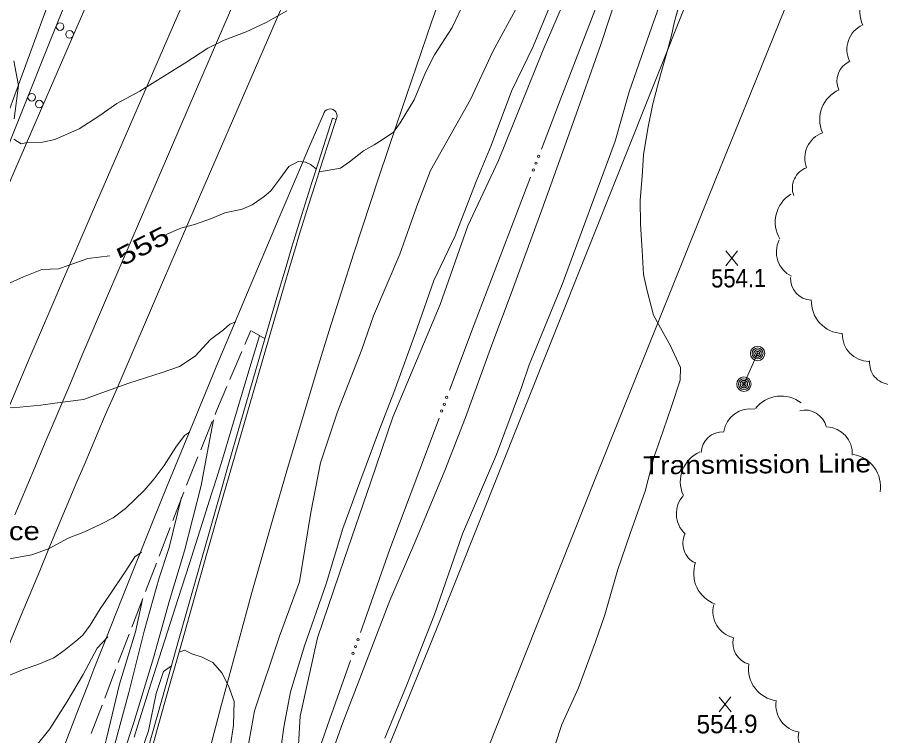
# Model space of a CAD drawing. Extents: x 2361284 to 2366480, y 6976556 to 6985346.
# Drawn here: x 2365368 to 2365594.8, y 6981074 to 6981262.9 of the extents above; entities that cross this region are included whole.
import ezdxf
from ezdxf.enums import TextEntityAlignment as Align

# ---------------------------------------------------------------- set-up
doc = ezdxf.new("R2010")
doc.units = 0
doc.header["$LTSCALE"] = 1.9
for name, color, linetype, lineweight in [('12', 7, 'Continuous', 13), ('13', 7, 'Continuous', 13), ('14', 7, 'Continuous', 13), ('16', 7, 'Continuous', 13), ('17', 7, 'Continuous', 13), ('21', 7, 'Continuous', 13), ('3', 7, 'Continuous', 13), ('4', 7, 'Continuous', 13), ('5', 7, 'Continuous', 13), ('6', 7, 'Continuous', 13)]:
    doc.layers.add(name, color=color, linetype=linetype, lineweight=lineweight)

msp = doc.modelspace()

# ---------------------------------------------------------------- linework, layer by layer
at = {"layer": '12'}
for p, q in [((2365557.272, 6981197.643), (2365554.155, 6981201.494)), ((2365554.192, 6981197.614), (2365557.235, 6981201.523)), ((2365555.517, 6981080.329), (2365552.4, 6981084.18)), ((2365552.437, 6981080.3), (2365555.48, 6981084.209))]:
    msp.add_line(p, q, dxfattribs=at)
for points in [[(2365485.511, 6981267.112), (2365482.236, 6981260.25), (2365477.644, 6981253.076), (2365475.269, 6981248.454), (2365472.306, 6981241.236), (2365468.614, 6981235.149), (2365466.807, 6981232.722), (2365463.866, 6981230.724), (2365461.788, 6981229.424), (2365458.974, 6981227.787), (2365455.251, 6981224.912), (2365452.937, 6981223.25), (2365447.405, 6981222.287)], [(2365446.628, 6981223.04), (2365445.692, 6981223.711), (2365445.027, 6981224.234), (2365443.701, 6981224.842), (2365441.759, 6981225.003), (2365439.322, 6981223.71), (2365436.706, 6981220.096), (2365434.632, 6981217.315), (2365432.816, 6981215.808), (2365429.697, 6981213.618), (2365427.057, 6981212.473), (2365422.546, 6981211.5), (2365418.991, 6981210.046), (2365414.825, 6981208.547), (2365410.924, 6981207.509), (2365407.081, 6981205.783)], [(2365392.323, 6981200.242), (2365386.559, 6981199.517), (2365381.395, 6981197.708), (2365378.794, 6981196.803), (2365374.415, 6981196.601), (2365369.643, 6981194.725), (2365364.546, 6981192.368)], [(2365410.554, 6981096), (2365411.88, 6981096.522), (2365413.859, 6981095.541), (2365416.607, 6981094.657), (2365419.381, 6981093.284), (2365421.737, 6981090.546), (2365423.498, 6981087.133), (2365424.987, 6981083.046), (2365424.767, 6981076.784), (2365424.047, 6981071.547), (2365423.517, 6981064.112), (2365422.433, 6981055.16), (2365420.762, 6981047.905), (2365419.406, 6981042.222), (2365417.547, 6981035.793), (2365414.946, 6981026.417), (2365411.964, 6981014.049), (2365409.192, 6981004.702), (2365408.934, 6981003.479)], [(2365381.822, 6981001.311), (2365383.549, 6981006.908), (2365385.92, 6981017.431), (2365388.627, 6981028.277), (2365391.072, 6981037.231), (2365393.744, 6981047.538), (2365397.646, 6981060.985), (2365400.047, 6981068.219), (2365402.49, 6981075.332), (2365404.447, 6981085.11), (2365406.382, 6981090.88), (2365408.549, 6981092.381)]]:
    msp.add_lwpolyline(points, dxfattribs=at)
at = {"layer": '13'}
for points in [[(2365441.42, 6981063.992), (2365442.306, 6981079.121), (2365446.86, 6981099.755), (2365453.875, 6981120.333), (2365460.901, 6981140.771), (2365466.649, 6981157.817), (2365479.098, 6981187.447), (2365486.392, 6981208.117), (2365494.419, 6981225.244), (2365506.173, 6981254.347), (2365516.035, 6981277.323), (2365528.446, 6981307.942), (2365548.233, 6981352.453), (2365555.552, 6981373.693), (2365558.131, 6981380.059), (2365559.008, 6981381.417), (2365559.882, 6981384.106)], [(2365464.532, 6981073.342), (2365470.319, 6981087.358), (2365477.634, 6981105.918), (2365484.922, 6981127.108), (2365493.864, 6981147.944), (2365500.488, 6981165.609), (2365502.461, 6981171.587), (2365511.15, 6981192.652), (2365525.073, 6981230.356), (2365528.78, 6981243.363), (2365534.717, 6981260.419), (2365541.602, 6981280.015), (2365551.371, 6981312.751), (2365558.248, 6981331.028), (2365567.864, 6981364.02), (2365571.125, 6981376.532), (2365571.777, 6981378.519), (2365572.127, 6981380.562)], [(2365501.714, 6981270.166), (2365492.927, 6981253.921), (2365487.036, 6981241.306), (2365476.534, 6981222.674), (2365472.982, 6981213.3), (2365468.462, 6981200.616), (2365461.566, 6981184.41), (2365458.54, 6981175.591), (2365452.145, 6981159.209), (2365447.643, 6981145.745), (2365445.127, 6981132.701), (2365442.1, 6981114.451), (2365436.886, 6981100.2), (2365430.352, 6981080.557), (2365427.661, 6981065.841)], [(2365526.081, 6981270.528), (2365521.331, 6981255.821), (2365515.39, 6981238.954), (2365511.317, 6981227.665), (2365505.783, 6981212.282), (2365497.469, 6981189.641), (2365492.71, 6981176.816), (2365485.752, 6981157.659), (2365480.284, 6981143.745), (2365472.707, 6981125.462), (2365465.858, 6981109.576), (2365458.871, 6981091.299), (2365453.455, 6981077.197), (2365449.246, 6981065.516)], [(2365542.425, 6981268.163), (2365540.558, 6981261.444), (2365539.85, 6981258.118), (2365538.709, 6981253.906), (2365537.007, 6981247.831), (2365534.929, 6981240.16), (2365533.671, 6981233.708), (2365532.527, 6981226.806), (2365532.182, 6981221.034), (2365531.631, 6981214.887), (2365531.691, 6981208.498), (2365532.137, 6981201.642), (2365532.507, 6981195.284), (2365533.384, 6981191.333), (2365535.177, 6981184.63), (2365538.363, 6981178.77), (2365539.523, 6981176.711), (2365542.2, 6981170.835), (2365542.14, 6981167.517), (2365540.005, 6981160.815), (2365537.677, 6981154.222), (2365535.223, 6981147.188), (2365532.989, 6981138.316), (2365528.974, 6981127.187), (2365525.657, 6981117.435), (2365522.317, 6981105.813), (2365519.895, 6981098.66), (2365515.458, 6981086.647), (2365511.07, 6981076.975), (2365507.571, 6981066.301)], [(2365508.344, 6981266.899), (2365503.495, 6981255.292), (2365497.867, 6981243.539), (2365492.521, 6981229.226), (2365488.512, 6981219.719), (2365483.007, 6981205.465), (2365477.398, 6981193.71), (2365472.95, 6981180.898), (2365466.918, 6981164.31), (2365462.954, 6981154.092), (2365458.032, 6981140.663), (2365453.517, 6981128.53), (2365449.155, 6981113.988), (2365443.47, 6981097.653), (2365439.805, 6981085.587), (2365438.053, 6981076.27), (2365436.18, 6981062.911)], [(2365438.792, 6981264.648), (2365433.421, 6981261.606), (2365428.084, 6981259.085), (2365422.314, 6981256.89), (2365418.015, 6981254.809), (2365411.972, 6981250.871), (2365400.17, 6981243.52), (2365394.171, 6981240.262), (2365389.443, 6981236.937), (2365384.214, 6981233.567), (2365377.85, 6981230.836), (2365374.607, 6981230.085), (2365370.168, 6981229.933), (2365369.011, 6981229.682), (2365367.049, 6981230.913)], [(2365367.158, 6981236.215), (2365368.285, 6981244.957), (2365367.053, 6981251.464)], [(2365425.408, 6981182.876), (2365423.844, 6981182.281), (2365422.178, 6981180.765), (2365418.743, 6981178.192), (2365414.705, 6981173.783), (2365410.591, 6981171.084), (2365406.024, 6981169.5), (2365397.281, 6981166.687), (2365391.451, 6981164.662), (2365385.402, 6981162.425), (2365377.84, 6981161.443), (2365374.214, 6981160.968), (2365366.79, 6981160.278), (2365362.119, 6981160.393), (2365357.75, 6981160.222), (2365354.477, 6981159.511), (2365350.835, 6981157.606), (2365349.352, 6981156.902)], [(2365398.689, 6981073.594), (2365399.685, 6981076.816), (2365403.202, 6981087.922), (2365410.28, 6981110.118), (2365413.21, 6981119.278), (2365417.117, 6981131.492), (2365419.059, 6981137.603), (2365419.635, 6981139.434), (2365420.77, 6981143.1), (2365421.887, 6981146.772), (2365424.101, 6981154.122), (2365429.129, 6981170.84), (2365431.624, 6981179.205)], [(2365367.179, 6980971.17), (2365368.073, 6980974.908), (2365369.914, 6980982.107), (2365371.655, 6980987.324), (2365375.409, 6980998.44), (2365378.678, 6981009.092), (2365382.771, 6981021.402), (2365387.812, 6981041.5), (2365393.829, 6981062.828), (2365398.599, 6981077.495), (2365403.737, 6981094.495), (2365408.016, 6981109.546), (2365411.931, 6981122.614), (2365416.328, 6981139.807), (2365417.878, 6981148.292), (2365419.574, 6981157.069)], [(2365413.225, 6981153.849), (2365411.913, 6981152.946), (2365409.672, 6981149.894), (2365406.597, 6981145.064), (2365403.93, 6981141.539), (2365401.359, 6981138.494), (2365396.444, 6981133.788), (2365393.188, 6981131.317), (2365389.933, 6981129.685), (2365385.662, 6981127.665), (2365381.347, 6981125.964), (2365376.393, 6981123.266), (2365371.829, 6981121.573), (2365366.398, 6981120.591), (2365360.481, 6981119.145), (2365353.43, 6981118.138), (2365348.484, 6981117.691), (2365342.563, 6981116.764), (2365337.973, 6981116.701), (2365333.887, 6981117.312)], [(2365365.028, 6980972.389), (2365365.871, 6980975.229), (2365368.854, 6980985.317), (2365371.851, 6980997.205), (2365375.67, 6981009.983), (2365378.792, 6981020.244), (2365382.642, 6981032.901), (2365388.028, 6981051.334), (2365393.624, 6981071.778), (2365397.294, 6981085.382), (2365401.341, 6981101.473), (2365405.298, 6981115.501), (2365407.923, 6981123.466), (2365411.177, 6981136.709)], [(2365400.623, 6981122.247), (2365398.844, 6981121.09), (2365396.302, 6981117.075), (2365392.222, 6981110.946), (2365389.745, 6981107.423), (2365387.126, 6981103.067), (2365385.181, 6981100.469), (2365383.405, 6981098.842), (2365380.348, 6981096.403), (2365377.596, 6981094.526), (2365373.383, 6981092.706), (2365369.774, 6981091.532), (2365364.576, 6981089.292), (2365359.54, 6981086.694), (2365354.541, 6981085.446), (2365349.058, 6981084.704), (2365344.858, 6981084.724), (2365341.699, 6981084.534), (2365336.188, 6981084.681), (2365330.993, 6981084.132), (2365326.702, 6981084.191), (2365320.388, 6981084.571)], [(2365361.848, 6980973.249), (2365364.673, 6980982.387), (2365367.695, 6980994.677), (2365373.062, 6981008.718), (2365378.078, 6981025.907), (2365381.851, 6981037.193), (2365385.483, 6981049.749), (2365388.926, 6981063.132), (2365391.389, 6981073.297), (2365394.823, 6981087.61), (2365399.072, 6981101.311), (2365400.911, 6981109.869)], [(2365391.785, 6981100.042), (2365389.013, 6981097.065), (2365385.269, 6981090.119), (2365381.096, 6981082.988), (2365376.534, 6981075.806), (2365372.58, 6981070.888), (2365367.291, 6981064.477), (2365362.38, 6981061.389), (2365357.991, 6981059.237), (2365352.623, 6981056.826), (2365348.595, 6981055.538), (2365342.567, 6981054.281), (2365337.153, 6981053.659), (2365331.326, 6981053.334), (2365324.601, 6981053.79), (2365316.56, 6981053.753), (2365310.867, 6981054.039), (2365308.114, 6981054.473)]]:
    msp.add_lwpolyline(points, dxfattribs=at)
at = {"layer": '14'}
for points in [[(2365474.33, 6981411.303), (2365463.201, 6981385.493), (2365457.624, 6981372.593), (2365449.239, 6981353.252), (2365439.114, 6981329.978), (2365425.597, 6981298.952), (2365418.843, 6981283.438), (2365408.436, 6981259.494), (2365401.507, 6981243.528), (2365387.664, 6981211.588), (2365382.818, 6981200.372), (2365380.403, 6981194.76), (2365376.792, 6981186.338), (2365371.403, 6981173.694), (2365366.052, 6981161.033)], [(2365367.388, 6981132.112), (2365372.16, 6981143.514), (2365375.353, 6981151.111), (2365381.763, 6981166.294), (2365384.98, 6981173.88), (2365391.435, 6981189.044), (2365397.917, 6981204.196), (2365402.251, 6981214.291), (2365410.948, 6981234.471), (2365422.278, 6981260.65), (2365437.395, 6981295.55), (2365444.933, 6981313.009), (2365461.547, 6981351.578), (2365485.401, 6981407.019)], [(2365496.735, 6981402.556), (2365486.272, 6981378.298), (2365481.029, 6981366.174), (2365459.03, 6981315.433), (2365431.435, 6981251.656), (2365414.755, 6981213.072), (2365406.423, 6981193.776), (2365393.938, 6981164.826), (2365391.122, 6981158.275), (2365389.253, 6981153.904), (2365385.529, 6981145.156), (2365383.676, 6981140.779), (2365379.984, 6981132.018), (2365376.312, 6981123.248), (2365373.875, 6981117.397), (2365369.024, 6981105.686), (2365363.603, 6981092.495)]]:
    msp.add_lwpolyline(points, dxfattribs=at)
at = {"layer": '16'}
for centre, radius, start, end in [((2365597.878, 6981264.547), 8.556, 115.33617, 205.33617), ((2365593.095, 6981254.461), 7.134, 115.2534, 205.2534), ((2365589.034, 6981246.146), 5.701, 113.87183, 203.87183), ((2365587.379, 6981236.025), 8.556, 113.60321, 203.60321), ((2365582.044, 6981225.895), 7.134, 110.38364, 200.38364), ((2365577.333, 6981218.039), 5.701, 110.33578, 200.33578), ((2365575.684, 6981209.099), 8.556, 121.38716, 211.38716), ((2365574.562, 6981201.234), 7.134, 153.84363, 243.84363), ((2365576.831, 6981194.253), 5.701, 177.58059, 267.58059), ((2365585.157, 6981188.309), 8.556, 177.58059, 267.58059), ((2365591.886, 6981179.575), 7.134, 178.87293, 268.87293), ((2365597.612, 6981172.061), 5.701, 174.79861, 264.79861), ((2365568.684, 6981154.773), 8.556, 52.02131, 142.02131), ((2365560.629, 6981152.859), 7.134, 80.53515, 170.53515), ((2365574.975, 6981153.95), 5.701, 13.85784, 103.85784), ((2365580.258, 6981148.146), 7.134, 357.00117, 87.00117), ((2365553.378, 6981148.23), 5.701, 87.32925, 177.32925), ((2365550.748, 6981140.788), 8.556, 113.64406, 203.64406), ((2365586.226, 6981139.503), 8.556, 350.73686, 80.73686), ((2365548.281, 6981132.362), 7.134, 137.13448, 227.13448), ((2365548.553, 6981124.575), 5.701, 154.19042, 244.19042), ((2365554.254, 6981116.692), 8.556, 160.30604, 250.30604), ((2365557.901, 6981106.68), 7.134, 165.82195, 255.82195), ((2365561.698, 6981098.348), 5.701, 165.82195, 255.82195), ((2365568.642, 6981091.656), 8.556, 172.19064, 262.19064), ((2365574.45, 6981082.039), 7.134, 171.35842, 261.35842), ((2365578.868, 6981073.672), 5.701, 167.51558, 257.51558)]:
    msp.add_arc(centre, radius, start, end, dxfattribs=at)
at = {"layer": '17'}
for points in [[(2365440.845, 6981418.935), (2365431.744, 6981395.907), (2365422.651, 6981372.879), (2365406.56, 6981331.986), (2365390.489, 6981291.09), (2365376.497, 6981256.334), (2365362.548, 6981221.57), (2365354.925, 6981201.827), (2365347.433, 6981182.035), (2365342.809, 6981169.739), (2365338.215, 6981157.436)], [(2365338.215, 6981157.436), (2365344.471, 6981170.665), (2365350.504, 6981183.994), (2365361.141, 6981208.526), (2365371.779, 6981233.058), (2365383.386, 6981259.73), (2365394.972, 6981286.402), (2365409.645, 6981320.993), (2365424.236, 6981355.615), (2365437.169, 6981385.909), (2365450.161, 6981416.174)]]:
    msp.add_lwpolyline(points, dxfattribs=at)
for centre in [(2365379.244, 6981260.478), (2365381.741, 6981258.451), (2365371.791, 6981241.92), (2365373.758, 6981240.112)]:
    msp.add_circle(centre, 1, dxfattribs=at)
at = {"layer": '21'}
for points in [[(2365527.271, 6981284.229), (2365526.939, 6981283.376), (2365510.609, 6981241.1), (2365505.681, 6981228.251)], [(2365502.872, 6981220.935), (2365488.009, 6981182.161), (2365481.533, 6981164.859)], [(2365478.793, 6981157.512), (2365465.9, 6981123.037), (2365458.167, 6981101.173)], [(2365455.558, 6981093.778), (2365450.133, 6981078.425), (2365435.705, 6981037.155)]]:
    msp.add_lwpolyline(points, dxfattribs=at)
for centre in [(2365504.274, 6981224.579), (2365504.962, 6981226.371), (2365503.586, 6981222.786), (2365480.83, 6981162.968), (2365480.157, 6981161.17), (2365479.485, 6981159.372), (2365456.857, 6981097.459), (2365457.497, 6981099.269), (2365456.217, 6981095.649)]:
    msp.add_circle(centre, 0.3, dxfattribs=at)
at = {"layer": '3'}
msp.add_line((2365450.82, 6981236.39), (2365451.734, 6981236.089), dxfattribs=at)
for points in [[(2365433.46, 6981421.625), (2365424.951, 6981399.961), (2365420.779, 6981389.099), (2365414.683, 6981372.744), (2365395.908, 6981320.553), (2365377.709, 6981270.897), (2365362.727, 6981230.132), (2365360.536, 6981224.043), (2365356.343, 6981211.799), (2365352.349, 6981199.487), (2365344.702, 6981174.748)], [(2365527.801, 6981393.61), (2365520.013, 6981375.544), (2365516.196, 6981366.484), (2365510.588, 6981352.847), (2365505.145, 6981339.142), (2365502.493, 6981332.258), (2365494.657, 6981311.407), (2365490.812, 6981300.959), (2365485.135, 6981285.254), (2365476.823, 6981261.618), (2365467.593, 6981234.672), (2365463.057, 6981221.176), (2365456.386, 6981200.889), (2365449.91, 6981180.535), (2365446.759, 6981170.327), (2365438.97, 6981144.317), (2365435.183, 6981131.284), (2365429.641, 6981111.696), (2365421.646, 6981082.224), (2365412.348, 6981046.703), (2365407.782, 6981028.923), (2365401.075, 6981002.215), (2365393.358, 6980970.389)], [(2365587.242, 6981376.065), (2365553.126, 6981290.156), (2365499.99, 6981156.974), (2365478.11, 6981102.069), (2365467.023, 6981074.675), (2365455.686, 6981047.383), (2365449.888, 6981033.79), (2365447.541, 6981028.428), (2365442.698, 6981017.771), (2365432.765, 6980996.572), (2365427.871, 6980985.939), (2365417.539, 6980963.009)], [(2365611.871, 6981368.918), (2365606.157, 6981354.949), (2365594.756, 6981327.001), (2365583.384, 6981299.042), (2365575.816, 6981280.396), (2365560.704, 6981243.096), (2365551.546, 6981220.443), (2365546.975, 6981209.113), (2365540.129, 6981192.115), (2365529.881, 6981166.609), (2365519.66, 6981141.091), (2365514.56, 6981128.329), (2365504.381, 6981102.794), (2365499.302, 6981090.023), (2365491.697, 6981070.86), (2365487.136, 6981059.314), (2365484.109, 6981051.612), (2365478.085, 6981036.195), (2365475.087, 6981028.482), (2365469.114, 6981013.046), (2365463.168, 6980997.599), (2365459.217, 6980987.296), (2365451.337, 6980966.681)], [(2365448.401, 6981237.427), (2365444.505, 6981228.399), (2365441.921, 6981222.375), (2365436.782, 6981210.315), (2365434.226, 6981204.28), (2365429.139, 6981192.199), (2365424.08, 6981180.106), (2365420.722, 6981172.038), (2365414.035, 6981155.887), (2365409.495, 6981144.845), (2365407.237, 6981139.319), (2365403.866, 6981131.025), (2365400.514, 6981122.723), (2365398.846, 6981118.569), (2365395.527, 6981110.254), (2365393.875, 6981106.093), (2365391.408, 6981099.848), (2365388.139, 6981091.513), (2365386.513, 6981087.341), (2365384.087, 6981081.078), (2365380.473, 6981071.673)], [(2365450.82, 6981236.39), (2365447.181, 6981225.134), (2365445.381, 6981219.501), (2365443.601, 6981213.862), (2365442.721, 6981211.039), (2365440.983, 6981205.387), (2365440.128, 6981202.556), (2365438.863, 6981198.305), (2365436.384, 6981189.863), (2365431.459, 6981172.971), (2365426.574, 6981156.067), (2365423.338, 6981144.793), (2365421.188, 6981137.274), (2365416.905, 6981122.231), (2365410.346, 6981099.084), (2365407.083, 6981087.506), (2365402.218, 6981070.131)], [(2365451.734, 6981236.089), (2365448.098, 6981224.839), (2365446.299, 6981219.208), (2365444.521, 6981213.572), (2365443.641, 6981210.751), (2365441.905, 6981205.101), (2365441.05, 6981202.272), (2365439.786, 6981198.023), (2365437.307, 6981189.583), (2365432.382, 6981172.695), (2365427.498, 6981155.797), (2365424.261, 6981144.525), (2365422.111, 6981137.009), (2365417.828, 6981121.97), (2365411.268, 6981098.826), (2365408.004, 6981087.25), (2365404.756, 6981075.669), (2365403.139, 6981069.877)]]:
    msp.add_lwpolyline(points, dxfattribs=at)
msp.add_arc((2365450.175, 6981237.027), 1.818, 328.96893, 167.28379, dxfattribs=at)
at = {"layer": '4'}
msp.add_line((2365558.912, 6981166.464), (2365562.496, 6981174.539), dxfattribs=at)
for centre, radius in [((2365562.496, 6981174.539), 1.9), ((2365562.496, 6981174.539), 1.442), ((2365562.496, 6981174.539), 0.539), ((2365562.496, 6981174.539), 0.192), ((2365558.912, 6981166.464), 1.9), ((2365558.912, 6981166.464), 1.442), ((2365558.912, 6981166.464), 0.539), ((2365558.912, 6981166.464), 0.192)]:
    msp.add_circle(centre, radius, dxfattribs=at)
for centre, start, end in [((2365562.496, 6981174.539), 172.7399, 183.98993), ((2365562.496, 6981174.539), 161.48978, 172.73982), ((2365562.496, 6981174.539), 150.2395, 161.48953), ((2365562.496, 6981174.539), 138.98948, 150.23951), ((2365562.496, 6981174.539), 127.73931, 138.98935), ((2365562.496, 6981174.539), 116.48793, 127.73797), ((2365562.496, 6981174.539), 105.23984, 116.48987), ((2365562.496, 6981174.539), 93.99053, 105.24056), ((2365562.496, 6981174.539), 82.73876, 93.98879), ((2365562.496, 6981174.539), 71.48741, 82.73744), ((2365562.496, 6981174.539), 60.2395, 71.48953), ((2365562.496, 6981174.539), 48.99008, 60.24011), ((2365562.496, 6981174.539), 37.73815, 48.98819), ((2365562.496, 6981174.539), 26.49042, 37.74046), ((2365562.496, 6981174.539), 15.23986, 26.48989), ((2365562.496, 6981174.539), 3.98802, 15.23806), ((2365562.496, 6981174.539), 352.7399, 3.98993), ((2365562.496, 6981174.539), 183.98802, 195.23806), ((2365562.496, 6981174.539), 195.23772, 206.48776), ((2365562.496, 6981174.539), 206.49042, 217.74046), ((2365562.496, 6981174.539), 217.73931, 228.98935), ((2365562.496, 6981174.539), 228.99008, 240.24011), ((2365562.496, 6981174.539), 240.23949, 251.48952), ((2365562.496, 6981174.539), 251.48684, 262.73687), ((2365562.496, 6981174.539), 262.73876, 273.98879), ((2365562.496, 6981174.539), 273.99219, 285.24222), ((2365562.496, 6981174.539), 285.23772, 296.48776), ((2365562.496, 6981174.539), 296.48793, 307.73797), ((2365562.496, 6981174.539), 307.74208, 318.99212), ((2365562.496, 6981174.539), 318.98654, 330.23657), ((2365562.496, 6981174.539), 330.2395, 341.48953), ((2365562.496, 6981174.539), 341.48978, 352.73982), ((2365558.912, 6981166.464), 172.7399, 183.98993), ((2365558.912, 6981166.464), 183.98802, 195.23806), ((2365558.912, 6981166.464), 161.48978, 172.73982), ((2365558.912, 6981166.464), 195.23772, 206.48776), ((2365558.912, 6981166.464), 150.2395, 161.48953), ((2365558.912, 6981166.464), 206.49042, 217.74046), ((2365558.912, 6981166.464), 138.98948, 150.23951), ((2365558.912, 6981166.464), 217.73931, 228.98935), ((2365558.912, 6981166.464), 127.73931, 138.98935), ((2365558.912, 6981166.464), 228.99008, 240.24011), ((2365558.912, 6981166.464), 116.48793, 127.73797), ((2365558.912, 6981166.464), 240.23949, 251.48952), ((2365558.912, 6981166.464), 105.23984, 116.48987), ((2365558.912, 6981166.464), 251.48684, 262.73687), ((2365558.912, 6981166.464), 93.99053, 105.24056), ((2365558.912, 6981166.464), 262.73876, 273.98879), ((2365558.912, 6981166.464), 82.73876, 93.98879), ((2365558.912, 6981166.464), 273.99219, 285.24222), ((2365558.912, 6981166.464), 71.48741, 82.73744), ((2365558.912, 6981166.464), 285.23772, 296.48776), ((2365558.912, 6981166.464), 60.2395, 71.48953), ((2365558.912, 6981166.464), 296.48793, 307.73797), ((2365558.912, 6981166.464), 48.99008, 60.24011), ((2365558.912, 6981166.464), 307.74208, 318.99212), ((2365558.912, 6981166.464), 37.73815, 48.98819), ((2365558.912, 6981166.464), 318.98654, 330.23657), ((2365558.912, 6981166.464), 26.49042, 37.74046), ((2365558.912, 6981166.464), 330.2395, 341.48953), ((2365558.912, 6981166.464), 15.23986, 26.48989), ((2365558.912, 6981166.464), 341.48978, 352.73982), ((2365558.912, 6981166.464), 3.98802, 15.23806), ((2365558.912, 6981166.464), 352.7399, 3.98993)]:
    msp.add_arc(centre, 0.973, start, end, dxfattribs=at)
at = {"layer": '6'}
for p, q in [((2365429.321, 6981180.553), (2365427.755, 6981176.868)), ((2365433.103, 6981178.339), (2365429.653, 6981180.356)), ((2365426.973, 6981175.031), (2365423.843, 6981167.669)), ((2365419.209, 6981156.606), (2365416.209, 6981149.186)), ((2365415.457, 6981147.329), (2365412.447, 6981139.92)), ((2365411.705, 6981138.063), (2365408.845, 6981130.596)), ((2365408.133, 6981128.728), (2365405.263, 6981121.261)), ((2365404.551, 6981119.394), (2365401.692, 6981111.926)), ((2365400.979, 6981110.059), (2365398.11, 6981102.592)), ((2365393.828, 6981091.391), (2365390.968, 6981083.922)), ((2365390.256, 6981082.055), (2365387.397, 6981074.589))]:
    msp.add_line(p, q, dxfattribs=at)
for points in [[(2365423.06, 6981165.832), (2365420.371, 6981159.477), (2365419.961, 6981158.463)], [(2365397.398, 6981100.725), (2365397.212, 6981100.253), (2365394.539, 6981093.257)]]:
    msp.add_lwpolyline(points, dxfattribs=at)

# ---------------------------------------------------------------- texts
at = {"layer": '12', "width": 1.35}
msp.add_text(' 555 ', height=4.8, rotation=27.11, dxfattribs=at).set_placement((2365402.061, 6981200.695), align=Align.CENTER)
at = {"layer": '12', "width": 0.9}
msp.add_text('554.1', height=4.799, rotation=0.545, dxfattribs=at).set_placement((2365550.31, 6981191.864))
at = {"layer": '12'}
msp.add_text('554.9', height=4.799, rotation=0.545, dxfattribs=at).set_placement((2365546.455, 6981074.611))
at = {"layer": '4', "width": 1.15}
msp.add_text('Transmission Line', height=4.799, rotation=0.545, dxfattribs=at).set_placement((2365532.437, 6981142.711))
at = {"layer": '5', "width": 1.2}
msp.add_text('Guard Fence', height=4.799, rotation=0.545, dxfattribs=at).set_placement((2365328.993, 6981125.066))

doc.saveas('drawing.dxf')
